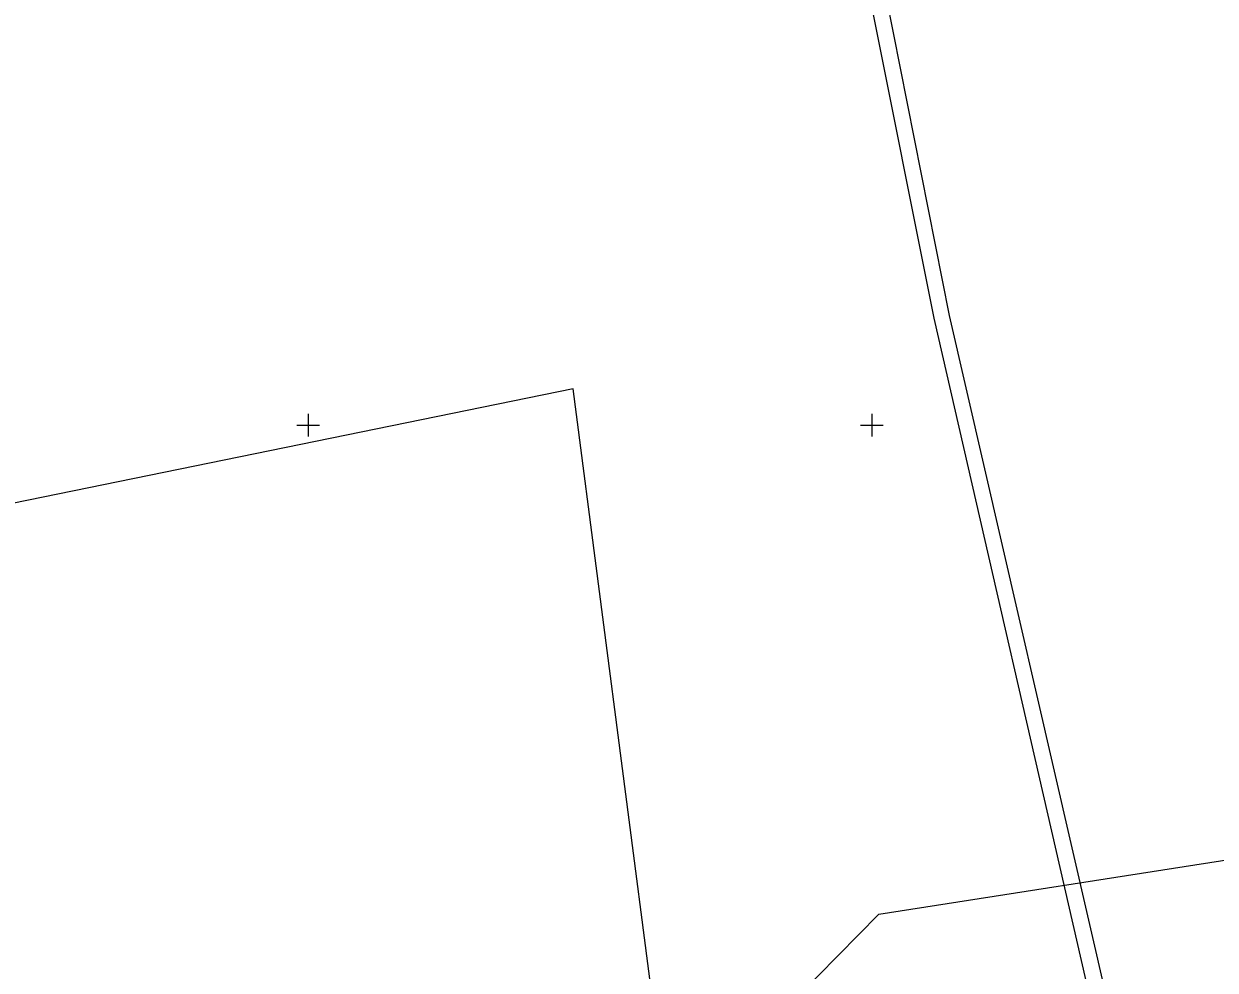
# Model space of a CAD drawing. Extents: x -703403 to -701924, y -1022520 to -1021856.
# Drawn here: x -702412.6 to -702359.8, y -1022274.2 to -1022232.2 of the extents above; entities that cross this region are included whole.
import ezdxf

# ---------------------------------------------------------------- set-up
doc = ezdxf.new("R2010")
doc.units = 0
for name, color, linetype in [('Z_hektometricka_sit', 7, 'Continuous'), ('Z_katastr_hranice', 7, 'Continuous'), ('Z_zelen_obvod', 7, 'Continuous')]:
    doc.layers.add(name, color=color, linetype=linetype)

msp = doc.modelspace()

# ---------------------------------------------------------------- linework, layer by layer
at = {"layer": 'Z_hektometricka_sit'}
for p, q in [((-702400, -1022249.5), (-702400, -1022250.5)), ((-702375, -1022249.5), (-702375, -1022250.5)), ((-702400.5, -1022250), (-702399.5, -1022250)), ((-702375.5, -1022250), (-702374.5, -1022250))]:
    msp.add_line(p, q, dxfattribs=at)
at = {"layer": 'Z_katastr_hranice'}
for p, q in [((-702379.85, -1022203.2), (-702371.57, -1022245.13)), ((-702372.23, -1022245.25), (-702380.58, -1022203.45)), ((-702364.12, -1022280.59), (-702372.23, -1022245.25)), ((-702371.57, -1022245.13), (-702363.45, -1022280.34)), ((-702388.25, -1022248.39), (-702432.63, -1022257.46)), ((-702383.14, -1022287.72), (-702388.25, -1022248.39))]:
    msp.add_line(p, q, dxfattribs=at)
at = {"layer": 'Z_zelen_obvod'}
for p, q in [((-702374.692, -1022271.692), (-702357.75, -1022269.05)), ((-702383.02, -1022280.17), (-702374.692, -1022271.692))]:
    msp.add_line(p, q, dxfattribs=at)

doc.saveas('drawing.dxf')
